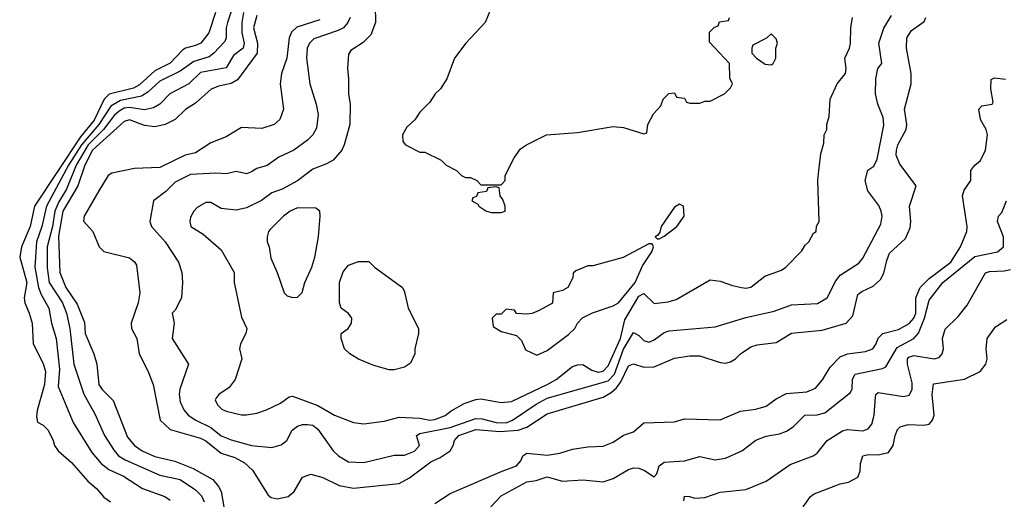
# Model space of a CAD drawing. Header units: inches. Extents: x 2348352 to 2479776, y 460422 to 613655.
# Tile 279 of 590: x 2385920 to 2389785, y 567419 to 569302. Entities that reach past the tile are written whole.
import ezdxf

# ---------------------------------------------------------------- set-up
doc = ezdxf.new("R2010")
doc.units = ezdxf.units.IN
doc.header["$MEASUREMENT"] = 0
doc.layers.add('C3586', color=7, linetype='Continuous')

msp = doc.modelspace()

# ---------------------------------------------------------------- linework, layer by layer
at = {"layer": 'C3586', "color": 4}
for points, elevation in [([(2386688.4, 569330), (2386661.6, 569250), (2386630.2, 569209.8), (2386610, 569199.6), (2386570.3, 569189.7), (2386558.3, 569181.7), (2386510, 569131.3), (2386450, 569100.4), (2386390, 569045.4), (2386367, 569033), (2386271, 569009), (2386251.6, 568990), (2386212.3, 568907.7), (2386157.8, 568842.2), (2385977.7, 568570), (2385960.2, 568490), (2385926, 568410), (2385919.5, 568370), (2385947.4, 568270), (2385937.1, 568210), (2385939.3, 568190), (2385957.1, 568150), (2385968.2, 568110), (2385972.7, 568030), (2386011.7, 567951.7), (2386021.4, 567921.4), (2386016.5, 567870), (2385987.5, 567767.5), (2385984.9, 567744.9), (2385990, 567722), (2386011.3, 567710), (2386031, 567690), (2386051, 567650), (2386056, 567630), (2386071, 567610), (2386123.4, 567563.4), (2386186.8, 567490), (2386221.6, 567461.6), (2386250, 567427.7), (2386276, 567410)], 64), ([(2386754.1, 569345.9), (2386735.6, 569290), (2386730.3, 569270), (2386730.4, 569230), (2386724.4, 569215.6), (2386681.6, 569170), (2386663.6, 569156.4), (2386602.7, 569137.3), (2386550, 569099.7), (2386470, 569060.5), (2386422.3, 569017.7), (2386398, 569002), (2386315.7, 568984.3), (2386277.5, 568962.5), (2386230.2, 568890), (2386161.6, 568810), (2386110.9, 568730), (2386024.7, 568570), (2386006.5, 568490), (2385984.9, 568430), (2385979.1, 568330), (2385993.8, 568250), (2386003.5, 568223.5), (2386034, 568170), (2386044.4, 568110), (2386062.4, 568050), (2386075.2, 567930), (2386070, 567862), (2386130, 567721), (2386203.4, 567603.4), (2386239.4, 567559.4), (2386270, 567536.4), (2386326.8, 567510), (2386401.1, 567461.1), (2386490, 567430.5), (2386510, 567416.3)], 68), ([(2386798.5, 569330), (2386791.4, 569290), (2386791.4, 569250), (2386801.1, 569210), (2386796.4, 569190), (2386759.4, 569160.6), (2386730, 569112.3), (2386630, 569094.3), (2386584, 569050), (2386509, 569011), (2386470, 568969.4), (2386444.4, 568955.6), (2386410, 568948), (2386350, 568956.5), (2386330, 568954.2), (2386310, 568943.1), (2386290, 568925.1), (2386248.3, 568870), (2386188.1, 568810), (2386141.7, 568730), (2386103.4, 568636.6), (2386072.8, 568587.2), (2386057.4, 568550), (2386048.4, 568490), (2386027.1, 568410), (2386027.8, 568327.8), (2386035.6, 568270), (2386087.6, 568190), (2386102.7, 568150), (2386116.5, 568090), (2386132.4, 567950), (2386171.8, 567831.8), (2386214.4, 567754.4), (2386252.7, 567670), (2386290.3, 567610.3), (2386308, 567590), (2386333.9, 567573.9), (2386470, 567514), (2386550, 567497), (2386610, 567457.1), (2386632.7, 567432.7), (2386644.4, 567410)], 72), ([(2387315.3, 569355.3), (2387316, 569290), (2387297.5, 569242.5), (2387268, 569212), (2387219.8, 569180.2), (2387210, 569166), (2387206, 569110), (2387211, 569070), (2387210.8, 569010), (2387217.3, 568970), (2387216.3, 568890), (2387194, 568810), (2387184, 568790), (2387150.7, 568750), (2387124.7, 568735.3), (2387070, 568715.1), (2387010, 568669.4), (2386950, 568637), (2386910, 568622), (2386868.6, 568591.4), (2386810, 568562.7), (2386770, 568554), (2386710, 568561.2), (2386670, 568584), (2386650, 568584), (2386615.9, 568564.1), (2386602.8, 568550), (2386590, 568526), (2386587.3, 568510), (2386591, 568490), (2386639.8, 568459.8), (2386710, 568398), (2386761, 568310), (2386761, 568270), (2386790, 568134), (2386810.7, 568090), (2386807.3, 568070), (2386786.8, 568030), (2386782.8, 568010), (2386791.3, 567970), (2386766, 567890), (2386741.4, 567858.6), (2386701, 567830), (2386690, 567815.3), (2386687.3, 567810), (2386696, 567790), (2386713.2, 567773.2), (2386730, 567764.9), (2386790, 567750.7), (2386810, 567750.7), (2386850, 567757.3), (2386888, 567770), (2386944, 567796), (2386978, 567822), (2386990, 567824.7), (2387090, 567788), (2387156, 567750), (2387230, 567720.5), (2387270, 567715.5), (2387350, 567725.5), (2387410, 567742), (2387490, 567738), (2387530, 567730.5), (2387550, 567732.7), (2387590, 567748.2), (2387613.1, 567766.9), (2387664.2, 567795.8), (2387710, 567810.6), (2387730, 567813), (2387810, 567799.1), (2387850, 567803), (2387990, 567870.4), (2388025.2, 567890), (2388090, 567940.7), (2388110, 567947.3), (2388130, 567947.7), (2388166.1, 567926.1), (2388190, 567918.7), (2388210, 567922.6), (2388230, 567943), (2388278.2, 568050), (2388295.9, 568124.1), (2388350, 568216.4), (2388370, 568226.8), (2388410, 568187.3), (2388465.2, 568194.8), (2388496.5, 568203.5), (2388630, 568281), (2388670, 568276), (2388718, 568258), (2388754, 568250), (2388770, 568247.3), (2388790, 568251.3), (2388844.7, 568295.3), (2388910, 568318), (2388928, 568330), (2388990, 568394), (2389003.1, 568416.9), (2389018, 568430), (2389036.4, 568463.6), (2389046, 568470), (2389048.4, 568491.6), (2389058, 568510), (2389053.2, 568670), (2389057.2, 568710), (2389064.7, 568775.3), (2389076.4, 568816.4), (2389078, 568850), (2389088, 568870), (2389088, 568890), (2389098, 568922), (2389102, 568990), (2389129, 569050), (2389161.2, 569090), (2389164, 569110), (2389159, 569150), (2389177.2, 569190), (2389181.2, 569210), (2389182, 569270), (2389189, 569310)], 92), ([(2387776.7, 569363.3), (2387746.8, 569290), (2387671, 569210), (2387626, 569150), (2387596, 569070), (2387571.3, 569030), (2387551.3, 569010), (2387530, 568978), (2387490, 568938), (2387471.1, 568908.9), (2387439.6, 568880.4), (2387422, 568850), (2387423.6, 568823.6), (2387434, 568810), (2387490, 568782), (2387510, 568782), (2387574, 568750), (2387594, 568730), (2387634, 568710), (2387654, 568690), (2387670, 568682), (2387690, 568682), (2387714, 568670), (2387730, 568654), (2387810, 568654), (2387826, 568670), (2387826, 568690), (2387860.2, 568759.8), (2387885.6, 568794.4), (2387909.3, 568810.7), (2387988, 568850), (2388110, 568859.1), (2388250, 568882.8), (2388290, 568878.8), (2388370, 568854), (2388382, 568858), (2388386, 568890), (2388408.4, 568931.6), (2388436.4, 568963.6), (2388446, 568990), (2388468.4, 569011.6), (2388490, 569014), (2388498, 568998), (2388530, 568994), (2388538, 568978), (2388550, 568974), (2388590, 568974), (2388610, 568982), (2388630, 568982), (2388686, 569010), (2388710, 569034), (2388718, 569050), (2388707.3, 569072.7), (2388706, 569130), (2388627.3, 569212.7), (2388627.3, 569252.7), (2388647.3, 569272.7), (2388662, 569278), (2388667.3, 569292.7), (2388702, 569298), (2388706, 569310)], 96), ([(2386850, 569318), (2386838, 569270), (2386852.7, 569210), (2386851.5, 569170), (2386774.8, 569065.2), (2386750, 569051.1), (2386699.5, 569040.5), (2386671.7, 569028.3), (2386610, 568974), (2386570.3, 568949.7), (2386530.3, 568909.7), (2386490.3, 568889.7), (2386450, 568880.5), (2386410, 568886), (2386350, 568908), (2386330, 568901.6), (2386204.8, 568790), (2386174.7, 568730), (2386147.3, 568650), (2386088.6, 568550), (2386072, 568452), (2386076.5, 568310), (2386101.1, 568250), (2386144.9, 568184.9), (2386173.8, 568113.8), (2386177, 568070), (2386210.4, 567990), (2386222, 567950), (2386230.6, 567870), (2386243, 567850), (2386287, 567807), (2386342.9, 567662.9), (2386370, 567630.5), (2386400.7, 567610), (2386450, 567587.2), (2386528.9, 567568.9), (2386600.6, 567540.6), (2386677.5, 567497.5), (2386700.5, 567470), (2386710.3, 567450.3), (2386728.1, 567351.9)], 76), ([(2387098.5, 569301.5), (2387007.2, 569272.8), (2386986.9, 569253.1), (2386977, 569230), (2386968.5, 569150), (2386948, 569090), (2386942, 569050), (2386954.8, 568950), (2386941, 568910), (2386918, 568890), (2386870, 568875.1), (2386790, 568879), (2386730, 568842), (2386670, 568818), (2386610, 568779.6), (2386569.4, 568769.4), (2386470, 568721.6), (2386370, 568717), (2386281.1, 568698.9), (2386266.8, 568690), (2386230, 568629.4), (2386173, 568530), (2386170.7, 568510.7), (2386206.8, 568470), (2386231.3, 568410), (2386250, 568391.3), (2386350, 568366.8), (2386370, 568351.3), (2386378, 568338), (2386390.7, 568230), (2386384.9, 568190), (2386357.3, 568110), (2386359.1, 568090), (2386379.1, 568050), (2386388, 567990), (2386423.1, 567923.1), (2386443.8, 567870), (2386470.6, 567730), (2386510, 567692.7), (2386630, 567659.5), (2386650, 567648.8), (2386710, 567600.9), (2386763.7, 567583.7), (2386802.7, 567562.7), (2386833.3, 567533.3), (2386895.3, 567435.3), (2386906.8, 567426.8), (2386930, 567420.7), (2386974, 567430), (2386997.2, 567450), (2387030, 567506), (2387062, 567518), (2387110, 567505.5), (2387173.3, 567473.3), (2387230, 567462.4), (2387410, 567481), (2387450, 567504), (2387533.4, 567566.6), (2387570, 567583.7), (2387609.6, 567610), (2387622, 567630), (2387627, 567650), (2387643.7, 567670), (2387710, 567693.2), (2387805.2, 567685.2), (2387877.2, 567690), (2387910, 567702.6), (2387990, 567754.9), (2388210, 567820.3), (2388242, 567838), (2388262.7, 567857.3), (2388279.3, 567880.7), (2388310, 567943), (2388330, 567950.6), (2388370, 567938), (2388410, 567939.1), (2388490, 567973.4), (2388550, 567982), (2388590, 567982), (2388670, 567956.3), (2388690, 567954), (2388710, 567958.8), (2388729.5, 567970.5), (2388750, 567990.7), (2388790, 568017.3), (2388814.8, 568025.2), (2388890, 568034.8), (2388950, 568070.8), (2389070, 568083.1), (2389163.7, 568110), (2389190, 568138.8), (2389210, 568222.8), (2389225.3, 568234.7), (2389270, 568255.5), (2389298.6, 568281.4), (2389312.8, 568307.2), (2389323.3, 568356.7), (2389334.9, 568385.1), (2389397.2, 568442.8), (2389415.9, 568484.1), (2389418.4, 568510), (2389412.7, 568570), (2389439, 568650), (2389374.9, 568734.9), (2389360.7, 568770), (2389361.6, 568790), (2389367.6, 568810), (2389399.5, 568870), (2389402, 568890), (2389392.7, 568950), (2389419, 569050), (2389419.3, 569090), (2389400.9, 569190), (2389402.7, 569230), (2389420.5, 569259.5), (2389470, 569294.8), (2389476.9, 569310)], 84), ([(2387217.1, 569310), (2387208, 569290), (2387190.6, 569270), (2387170, 569258.7), (2387074.2, 569225.8), (2387057.3, 569210), (2387048, 569190), (2387046, 569150), (2387059.1, 569050), (2387084, 568970), (2387090.7, 568930), (2387084.5, 568875.5), (2387070.8, 568850), (2387050, 568829.2), (2386996, 568790), (2386937.5, 568762.5), (2386890.5, 568729.5), (2386850, 568717.2), (2386830, 568704), (2386810, 568697.2), (2386770, 568705.2), (2386730, 568697.2), (2386690, 568699.5), (2386590, 568694), (2386530, 568663.7), (2386492.7, 568627.3), (2386444.7, 568590), (2386430.7, 568510), (2386437.3, 568490), (2386490.7, 568430), (2386542.8, 568350), (2386556, 568310), (2386558.8, 568270), (2386554.8, 568210), (2386530, 568162), (2386518, 568150), (2386526, 568110), (2386518, 568050), (2386582, 567950), (2386548.3, 567851.7), (2386545.5, 567830), (2386550, 567802), (2386564, 567770), (2386581, 567750), (2386610.8, 567730), (2386670, 567701.3), (2386710, 567668.4), (2386750, 567652.4), (2386830, 567630.5), (2386910, 567622), (2386946.6, 567633.4), (2386968.7, 567650), (2386989, 567690), (2387010, 567706), (2387030, 567712.7), (2387050, 567712.7), (2387071, 567710), (2387090, 567694.8), (2387150.6, 567610), (2387170.7, 567590), (2387210, 567566), (2387270, 567563.8), (2387390, 567592.7), (2387430, 567593), (2387470, 567608), (2387489.3, 567630), (2387477.2, 567670), (2387490, 567677.1), (2387610, 567701.2), (2387710, 567736), (2387735.4, 567735.4), (2387790, 567720.2), (2387830, 567719.6), (2387854.5, 567730), (2387947.2, 567792.8), (2387990, 567816), (2388230, 567884.7), (2388255.3, 567910), (2388290, 568008.4), (2388330, 568074), (2388350, 568062), (2388370, 568042), (2388390, 568036.3), (2388410, 568044.9), (2388450, 568073.4), (2388470, 568080.5), (2388650, 568096), (2388770, 568133.4), (2388882, 568158), (2388950, 568182), (2389052.3, 568187.7), (2389089.4, 568210.6), (2389123.3, 568276.7), (2389141.2, 568298.8), (2389213.4, 568346.6), (2389230, 568366), (2389300.7, 568499.3), (2389306, 568530), (2389301.2, 568550), (2389292.1, 568572.1), (2389249.5, 568629.5), (2389239, 568670), (2389249.3, 568710.7), (2389272.9, 568727.1), (2389285.6, 568754.4), (2389312.1, 568887.9), (2389310, 568918), (2389289.2, 568970), (2389279, 569010), (2389281.2, 569070), (2389289.2, 569110), (2389304, 569130), (2389292, 569210), (2389311.6, 569268.4), (2389342, 569318)], 88), ([(2387550, 567403), (2387610, 567442), (2387813.2, 567530), (2387869.8, 567550.2), (2387887.6, 567570), (2387895.1, 567590), (2387910, 567600.4), (2387990, 567592), (2388039.7, 567600.3), (2388090, 567615.5), (2388150, 567624.9), (2388210, 567627.7), (2388250, 567644), (2388290, 567670.7), (2388330, 567684.7), (2388370, 567718.8), (2388490, 567722.8), (2388530, 567734.8), (2388670, 567730.7), (2388750, 567764.9), (2388810, 567773.4), (2388850, 567784.9), (2388890, 567813.4), (2388930, 567834.9), (2389010, 567841.6), (2389044.2, 567855.8), (2389071.4, 567888.6), (2389102, 567938), (2389141.3, 567978.7), (2389170, 567990.4), (2389240.1, 567999.9), (2389268.7, 568010), (2389282.7, 568030), (2389290, 568051.3), (2389308.7, 568070), (2389370, 568085.7), (2389411.4, 568108.6), (2389430, 568130.5), (2389437.8, 568150), (2389438.2, 568210), (2389454.8, 568250), (2389490, 568286.3), (2389575.1, 568350), (2389613.3, 568410), (2389638, 568470), (2389639.5, 568490), (2389620.7, 568610), (2389627, 568633), (2389654, 568670), (2389654, 568710), (2389669, 568730), (2389691.2, 568748.8), (2389711.8, 568790), (2389719.5, 568850), (2389714, 568870), (2389691.2, 568910), (2389685.6, 568950), (2389696.6, 568963.4), (2389738, 568970), (2389742, 568978), (2389732, 569030), (2389733.6, 569066.4), (2389746.8, 569073.2), (2389790, 569067.7)], 76), ([(2387769.2, 567390), (2387810, 567433.4), (2387910, 567488), (2387947.5, 567492.5), (2387990, 567507.7), (2388050, 567490.5), (2388130, 567496.3), (2388210, 567487.7), (2388250, 567500.7), (2388310, 567536), (2388330, 567542.8), (2388350, 567542), (2388372.3, 567532.3), (2388410, 567507.3), (2388421.2, 567518.8), (2388430, 567551.3), (2388450, 567564.9), (2388530, 567570.8), (2388590, 567586.8), (2388650, 567574), (2388690, 567580.7), (2388755.3, 567610), (2388810, 567651), (2388850, 567666.8), (2388903.2, 567676.8), (2388930, 567686.8), (2388956.6, 567703.4), (2389002, 567750), (2389050, 567750.4), (2389081, 567759), (2389181.5, 567838.5), (2389187.2, 567852.8), (2389189.6, 567890.4), (2389199, 567910), (2389307.2, 567932.8), (2389320.2, 567939.8), (2389365, 568015), (2389429.7, 568050.3), (2389448.5, 568071.5), (2389472.4, 568130), (2389490, 568201), (2389543.6, 568270), (2389670, 568372.2), (2389758, 568390), (2389782, 568410), (2389782, 568450), (2389759, 568510), (2389762, 568530), (2389775.1, 568544.9), (2389794, 568590)], 72), ([(2388527.3, 567412.7), (2388530, 567431.3), (2388549.1, 567430.9), (2388570, 567424), (2388610, 567426.8), (2388670, 567447.3), (2388770, 567457.3), (2388850, 567490.8), (2388944.1, 567555.9), (2389035.3, 567590), (2389050, 567601), (2389089.5, 567650.5), (2389150, 567687.7), (2389170, 567693), (2389230, 567688.2), (2389250, 567696.3), (2389265.6, 567714.4), (2389273.6, 567750), (2389279.3, 567820.7), (2389281.2, 567830), (2389290, 567838.8), (2389390, 567823), (2389411.5, 567828.5), (2389422.9, 567850), (2389423.6, 567876.4), (2389405.7, 567950), (2389405.1, 567970), (2389410, 567977.1), (2389430, 567984.2), (2389509.3, 567970.7), (2389530, 567976), (2389541.2, 567990), (2389546, 568010), (2389542.7, 568050), (2389552.5, 568087.5), (2389603.7, 568136.3), (2389639.3, 568180.7), (2389711.9, 568308.1), (2389726.7, 568313.3), (2389784.2, 568315.8), (2389810, 568321.7)], 68), ([(2388995.3, 567390), (2389024, 567430), (2389038.6, 567441.4), (2389140.2, 567479.8), (2389172.9, 567487.1), (2389210, 567506), (2389219.3, 567530), (2389220.7, 567559.3), (2389229.6, 567590.4), (2389250, 567595.5), (2389290, 567593.4), (2389330, 567602.8), (2389349.3, 567630), (2389356.2, 567670), (2389366.3, 567693.7), (2389375.9, 567704.1), (2389407.5, 567712.5), (2389469.4, 567710.6), (2389490, 567714.8), (2389502.7, 567730), (2389509.4, 567750), (2389501.6, 567830), (2389507.2, 567872.8), (2389629.3, 567890.7), (2389690, 567920.7), (2389712.3, 567950), (2389718, 567970), (2389714, 568010), (2389717.2, 568050), (2389750, 568096), (2389795.5, 568124.5)], 64)]:
    msp.add_lwpolyline(points, dxfattribs=dict(at, elevation=elevation))
for points, elevation in [([(2388870, 569246), (2388851.6, 569228.4), (2388798, 569202), (2388794, 569190), (2388794, 569170), (2388812, 569150), (2388846.8, 569126.8), (2388870, 569124.7), (2388878, 569130), (2388888, 569150), (2388888, 569190), (2388895.3, 569210), (2388890, 569226)], 96), ([(2387790, 568646), (2387758, 568642), (2387752.7, 568627.3), (2387718, 568622), (2387712.7, 568607.3), (2387698, 568602), (2387694, 568590), (2387718, 568578), (2387722, 568570), (2387750, 568552), (2387770, 568544.7), (2387810, 568544.7), (2387826, 568550), (2387826, 568570), (2387816.4, 568596.4), (2387806, 568610), (2387802, 568642)], 96), ([(2387010, 568562.7), (2386981, 568550), (2386954.8, 568530), (2386902.5, 568477.5), (2386896, 568470), (2386890.8, 568450), (2386890.8, 568430), (2386898.8, 568410), (2386905.2, 568365.2), (2386930.8, 568310), (2386958, 568230), (2386970, 568218), (2386990, 568211.3), (2387010, 568212), (2387028.9, 568231.1), (2387039, 568270), (2387066, 568330), (2387078, 568370), (2387093.2, 568450), (2387099, 568530), (2387098, 568550), (2387082, 568562)], 96), ([(2388510, 568578), (2388490, 568566), (2388438, 568490), (2388432.7, 568467.3), (2388424.7, 568455.3), (2388414, 568450), (2388422, 568442), (2388430, 568442), (2388450, 568452), (2388499, 568490), (2388528.7, 568530), (2388526, 568570)], 96), ([(2388390, 568422), (2388288.4, 568368.4), (2388170, 568335.3), (2388150, 568335.3), (2388103.6, 568316.4), (2388092.7, 568307.3), (2388091.6, 568288.4), (2388072, 568250), (2388050, 568239), (2388014, 568230), (2388011.1, 568188.9), (2387959.6, 568160.4), (2387931.6, 568148.4), (2387910, 568146), (2387870, 568148), (2387862, 568162), (2387830, 568166), (2387810, 568146), (2387790, 568146), (2387774, 568130), (2387778, 568098), (2387810, 568078), (2387870, 568062), (2387890, 568042), (2387905.4, 568005.4), (2387950, 567984.7), (2387990, 568002.8), (2388074.2, 568065.8), (2388099, 568090), (2388109, 568111), (2388128.7, 568131.3), (2388168.9, 568151.1), (2388250, 568178), (2388270, 568191), (2388335.4, 568270), (2388364.2, 568335.8), (2388401.2, 568390), (2388408, 568410), (2388402, 568422)], 96), ([(2387370, 567928), (2387310, 567944), (2387250, 567969.2), (2387215.3, 567990), (2387195.3, 568010), (2387182, 568050), (2387182, 568070), (2387208.7, 568090), (2387222, 568110), (2387224, 568130), (2387210, 568148.7), (2387182, 568170), (2387175.3, 568190), (2387175.3, 568270), (2387190, 568312), (2387210, 568338), (2387250, 568352), (2387290, 568352), (2387312, 568330), (2387422, 568250), (2387430, 568234), (2387444.7, 568170), (2387484.7, 568090), (2387484.7, 568070), (2387471.3, 568010), (2387471.3, 567990), (2387454, 567954), (2387430, 567938), (2387390, 567928)], 92)]:
    msp.add_lwpolyline(points, close=True, dxfattribs=dict(at, elevation=elevation))

doc.saveas('drawing.dxf')
